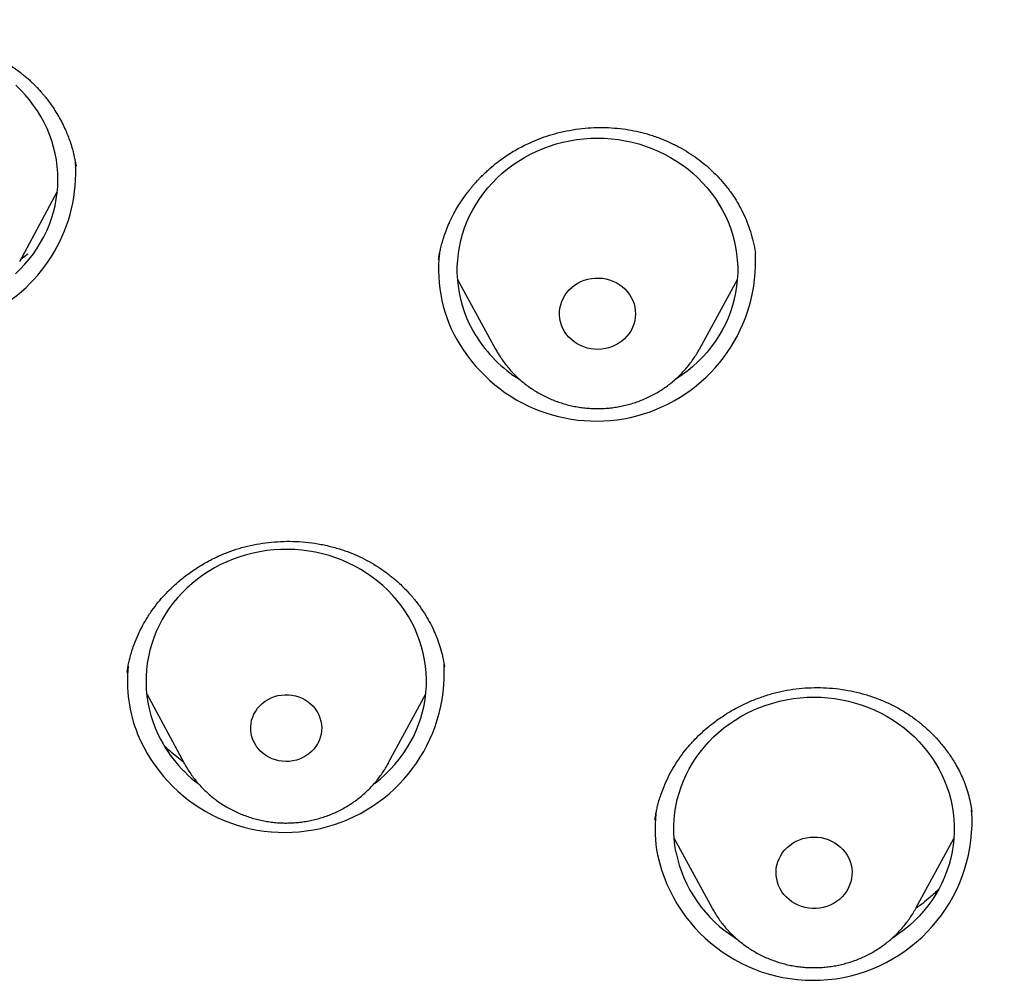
# Model space of a CAD drawing. Header units: millimetres. Extents: x 8 to 562, y 12 to 805.
# Tile 518 of 538: x 325 to 336, y 750 to 761. Entities that reach past the tile are written whole.
import ezdxf

# ---------------------------------------------------------------- set-up
doc = ezdxf.new("R2010")
doc.units = ezdxf.units.MM

msp = doc.modelspace()

# ---------------------------------------------------------------- linework, layer by layer
at = {"color": 7, "linetype": 'Continuous', "lineweight": 30}
for p, q in [((325.81, 759.068), (325.81, 759.071)), ((325.207, 758.046), (325.608, 758.791)), ((333.077, 758.136), (333.076, 758.143)), ((329.891, 757.855), (330.298, 757.108)), ((332.477, 757.108), (332.884, 757.855)), ((329.751, 753.707), (329.75, 753.715)), ((326.357, 753.657), (326.356, 753.651)), ((326.565, 753.424), (326.966, 752.679)), ((329.149, 752.679), (329.551, 753.424)), ((326.967, 752.677), (326.966, 752.679)), ((335.392, 752.158), (335.392, 752.161)), ((332.003, 752.079), (332.003, 752.075)), ((332.208, 751.875), (332.614, 751.128)), ((334.793, 751.128), (335.2, 751.875))]:
    msp.add_line(p, q, dxfattribs=at)
at = {"color": 7, "linetype": 'Continuous', "lineweight": 30, "flags": 128}
for points in [[(325.161, 757.915), (325.213, 757.965), (325.262, 758.018), (325.309, 758.072), (325.353, 758.129), (325.394, 758.188), (325.431, 758.249), (325.465, 758.312), (325.496, 758.376), (325.524, 758.441), (325.548, 758.508), (325.568, 758.575), (325.585, 758.644), (325.598, 758.713), (325.608, 758.783), (325.613, 758.853), (325.615, 758.923), (325.614, 758.993), (325.608, 759.063), (325.599, 759.133), (325.586, 759.202), (325.57, 759.271), (325.549, 759.339), (325.526, 759.405), (325.499, 759.471), (325.468, 759.535), (325.434, 759.597), (325.397, 759.658), (325.356, 759.717), (325.313, 759.775), (325.266, 759.83), (325.217, 759.882), (325.165, 759.933)], [(330.088, 757.252), (330.053, 757.314), (330.02, 757.378), (329.991, 757.442), (329.966, 757.508), (329.944, 757.575), (329.925, 757.644), (329.91, 757.712), (329.899, 757.782), (329.892, 757.852), (329.888, 757.922), (329.888, 757.992), (329.892, 758.063), (329.899, 758.133), (329.91, 758.202), (329.925, 758.271), (329.944, 758.339), (329.966, 758.406), (329.991, 758.472), (330.02, 758.537), (330.053, 758.6), (330.088, 758.662), (330.127, 758.722), (330.17, 758.78), (330.215, 758.836), (330.263, 758.89), (330.314, 758.941), (330.367, 758.991), (330.423, 759.037), (330.482, 759.081), (330.543, 759.122), (330.605, 759.16), (330.67, 759.195), (330.737, 759.227), (330.805, 759.256), (330.874, 759.282), (330.945, 759.304), (331.017, 759.323), (331.09, 759.339), (331.164, 759.351), (331.238, 759.36), (331.313, 759.365), (331.387, 759.367), (331.462, 759.365), (331.537, 759.36), (331.611, 759.351), (331.685, 759.339), (331.758, 759.323), (331.83, 759.304), (331.901, 759.282), (331.97, 759.256), (332.038, 759.227), (332.105, 759.195), (332.17, 759.16), (332.232, 759.122), (332.293, 759.081), (332.352, 759.037), (332.408, 758.991), (332.461, 758.941), (332.512, 758.89), (332.56, 758.836), (332.605, 758.78), (332.648, 758.722), (332.687, 758.662), (332.722, 758.6), (332.755, 758.537), (332.784, 758.472), (332.809, 758.406), (332.831, 758.339), (332.85, 758.271), (332.865, 758.202), (332.876, 758.133), (332.883, 758.063), (332.887, 757.992), (332.887, 757.922), (332.883, 757.852), (332.876, 757.782), (332.865, 757.712), (332.85, 757.644), (332.831, 757.575), (332.809, 757.508), (332.784, 757.442), (332.755, 757.378), (332.722, 757.314), (332.687, 757.252), (332.648, 757.193), (332.605, 757.134), (332.56, 757.078), (332.512, 757.025), (332.461, 756.973), (332.408, 756.924), (332.352, 756.877), (332.293, 756.834), (332.232, 756.793), (332.222, 756.786)], [(331.036, 757.298), (331.018, 757.331), (331.003, 757.365), (330.992, 757.4), (330.985, 757.437), (330.982, 757.473), (330.982, 757.51), (330.986, 757.547), (330.994, 757.583), (331.005, 757.618), (331.02, 757.652), (331.039, 757.685), (331.061, 757.716), (331.086, 757.744), (331.113, 757.77), (331.143, 757.794), (331.176, 757.815), (331.21, 757.832), (331.246, 757.847), (331.284, 757.858), (331.322, 757.866), (331.361, 757.87), (331.401, 757.87), (331.44, 757.867), (331.478, 757.861), (331.516, 757.851), (331.553, 757.837), (331.588, 757.821), (331.621, 757.801), (331.652, 757.778), (331.68, 757.753), (331.706, 757.725), (331.729, 757.695), (331.749, 757.663), (331.765, 757.63), (331.778, 757.595), (331.787, 757.559), (331.792, 757.522), (331.794, 757.486), (331.792, 757.449), (331.786, 757.412), (331.776, 757.377), (331.763, 757.342), (331.746, 757.309), (331.726, 757.277), (331.702, 757.247), (331.676, 757.22), (331.647, 757.195), (331.616, 757.173), (331.582, 757.154), (331.547, 757.137), (331.51, 757.125), (331.472, 757.115), (331.433, 757.109), (331.394, 757.107), (331.355, 757.108), (331.316, 757.113), (331.278, 757.121), (331.24, 757.133), (331.205, 757.148), (331.17, 757.166), (331.138, 757.187), (331.108, 757.211), (331.081, 757.238), (331.057, 757.267), (331.036, 757.298)], [(328.996, 752.459), (329.009, 752.468), (329.065, 752.514), (329.119, 752.563), (329.171, 752.614), (329.22, 752.667), (329.265, 752.723), (329.308, 752.78), (329.348, 752.84), (329.385, 752.901), (329.418, 752.964), (329.448, 753.029), (329.474, 753.094), (329.497, 753.161), (329.516, 753.229), (329.532, 753.298), (329.544, 753.367), (329.552, 753.437), (329.557, 753.507), (329.558, 753.577), (329.555, 753.648), (329.548, 753.718), (329.538, 753.787), (329.524, 753.856), (329.506, 753.925), (329.485, 753.992), (329.46, 754.058), (329.432, 754.123), (329.4, 754.187), (329.365, 754.249), (329.327, 754.31), (329.286, 754.368), (329.241, 754.425), (329.194, 754.479), (329.144, 754.531), (329.091, 754.581), (329.035, 754.628), (328.977, 754.672), (328.917, 754.714), (328.855, 754.753), (328.79, 754.789), (328.724, 754.821), (328.656, 754.851), (328.587, 754.877), (328.516, 754.901), (328.445, 754.92), (328.372, 754.937), (328.298, 754.95), (328.224, 754.959), (328.15, 754.965), (328.075, 754.968), (328, 754.967), (327.926, 754.963), (327.851, 754.955), (327.777, 754.943), (327.704, 754.928), (327.632, 754.91), (327.561, 754.889), (327.491, 754.864), (327.422, 754.835), (327.356, 754.804), (327.29, 754.77), (327.227, 754.732), (327.166, 754.692), (327.107, 754.649), (327.05, 754.603), (326.996, 754.554), (326.945, 754.503), (326.896, 754.45), (326.85, 754.394), (326.807, 754.337), (326.767, 754.277), (326.731, 754.216), (326.698, 754.153), (326.668, 754.089), (326.641, 754.023), (326.619, 753.956), (326.599, 753.888), (326.584, 753.819), (326.572, 753.75), (326.563, 753.68), (326.559, 753.61), (326.558, 753.54), (326.561, 753.469), (326.567, 753.399), (326.578, 753.33), (326.592, 753.261), (326.609, 753.192), (326.63, 753.125), (326.655, 753.059), (326.655, 753.059)], [(327.702, 752.929), (327.691, 752.963), (327.683, 752.998), (327.678, 753.033), (327.678, 753.069), (327.681, 753.104), (327.688, 753.139), (327.699, 753.173), (327.713, 753.206), (327.731, 753.238), (327.752, 753.268), (327.776, 753.295), (327.802, 753.32), (327.832, 753.343), (327.863, 753.363), (327.897, 753.379), (327.932, 753.393), (327.968, 753.403), (328.005, 753.409), (328.043, 753.413), (328.081, 753.412), (328.119, 753.408), (328.156, 753.401), (328.192, 753.39), (328.227, 753.376), (328.26, 753.358), (328.291, 753.338), (328.319, 753.315), (328.346, 753.289), (328.369, 753.261), (328.389, 753.231), (328.406, 753.199), (328.419, 753.166), (328.429, 753.131), (328.435, 753.096), (328.438, 753.061), (328.436, 753.025), (328.431, 752.99), (328.422, 752.955), (328.41, 752.921), (328.394, 752.889), (328.375, 752.859), (328.352, 752.83), (328.327, 752.804), (328.299, 752.78), (328.268, 752.758), (328.236, 752.74), (328.201, 752.725), (328.166, 752.713), (328.129, 752.705), (328.091, 752.7), (328.053, 752.699), (328.016, 752.701), (327.978, 752.707), (327.942, 752.716), (327.906, 752.728), (327.872, 752.744), (327.84, 752.763), (327.81, 752.785), (327.783, 752.809), (327.758, 752.836), (327.736, 752.865), (327.718, 752.897), (327.702, 752.929)], [(332.227, 751.732), (332.215, 751.802), (332.208, 751.872), (332.204, 751.942), (332.204, 752.012), (332.208, 752.083), (332.215, 752.152), (332.227, 752.222), (332.241, 752.291), (332.26, 752.359), (332.282, 752.426), (332.307, 752.492), (332.336, 752.557), (332.369, 752.62), (332.405, 752.682), (332.444, 752.742), (332.486, 752.8), (332.531, 752.856), (332.579, 752.91), (332.63, 752.961), (332.683, 753.01), (332.74, 753.057), (332.798, 753.101), (332.859, 753.142), (332.922, 753.18), (332.986, 753.215), (333.053, 753.247), (333.121, 753.276), (333.191, 753.302), (333.262, 753.324), (333.334, 753.343), (333.407, 753.359), (333.48, 753.371), (333.554, 753.38), (333.629, 753.385), (333.704, 753.387), (333.779, 753.385), (333.853, 753.38), (333.927, 753.371), (334.001, 753.359), (334.074, 753.343), (334.146, 753.324), (334.217, 753.302), (334.286, 753.276), (334.355, 753.247), (334.421, 753.215), (334.486, 753.18), (334.549, 753.142), (334.609, 753.101), (334.668, 753.057), (334.724, 753.01), (334.778, 752.961), (334.828, 752.91), (334.876, 752.856), (334.922, 752.8), (334.964, 752.742), (335.003, 752.682), (335.039, 752.62), (335.071, 752.557), (335.1, 752.492), (335.126, 752.426), (335.148, 752.359), (335.166, 752.291), (335.181, 752.222), (335.192, 752.152), (335.2, 752.083), (335.203, 752.012), (335.203, 751.942), (335.2, 751.872), (335.192, 751.802), (335.181, 751.732), (335.166, 751.664), (335.148, 751.595), (335.126, 751.528), (335.1, 751.462), (335.071, 751.397), (335.039, 751.334), (335.003, 751.272), (334.964, 751.212), (334.922, 751.154), (334.876, 751.098), (334.828, 751.045), (334.778, 750.993), (334.724, 750.944), (334.668, 750.897), (334.609, 750.854), (334.549, 750.813), (334.537, 750.805)], [(329.149, 752.679), (329.148, 752.677), (329.147, 752.675)], [(333.304, 751.442), (333.299, 751.479), (333.298, 751.516), (333.3, 751.553), (333.307, 751.589), (333.317, 751.625), (333.33, 751.659), (333.348, 751.692), (333.368, 751.724), (333.392, 751.753), (333.418, 751.78), (333.448, 751.805), (333.479, 751.827), (333.513, 751.846), (333.549, 751.861), (333.585, 751.874), (333.624, 751.883), (333.662, 751.888), (333.702, 751.89), (333.741, 751.889), (333.78, 751.884), (333.818, 751.875), (333.855, 751.863), (333.891, 751.848), (333.925, 751.829), (333.956, 751.808), (333.986, 751.783), (334.013, 751.756), (334.037, 751.727), (334.058, 751.696), (334.075, 751.663), (334.089, 751.629), (334.1, 751.593), (334.107, 751.557), (334.11, 751.52), (334.109, 751.483), (334.105, 751.446), (334.096, 751.41), (334.084, 751.375), (334.069, 751.341), (334.05, 751.309), (334.028, 751.278), (334.003, 751.25), (333.975, 751.224), (333.944, 751.201), (333.912, 751.181), (333.877, 751.163), (333.841, 751.149), (333.803, 751.138), (333.765, 751.131), (333.726, 751.127), (333.686, 751.127), (333.647, 751.131), (333.609, 751.137), (333.571, 751.148), (333.535, 751.162), (333.5, 751.179), (333.467, 751.199), (333.436, 751.222), (333.408, 751.247), (333.382, 751.275), (333.36, 751.305), (333.341, 751.338), (333.325, 751.371), (333.312, 751.406), (333.304, 751.442)]]:
    msp.add_lwpolyline(points, dxfattribs=at)
at = {"color": 7, "linetype": 'Continuous', "lineweight": 30}
for centre, radius, start, end in [((324.109, 759.005), 1.698, 228.6873, 3.5991), ((331.206, 757.958), 1.519, 173.1446, 211.7686), ((331.373, 758.046), 1.706, 211.3336, 3.2548), ((331.322, 758.016), 1.451, 211.7679, 237.9178), ((327.867, 753.559), 1.509, 173.9548, 202.0512), ((328.043, 753.646), 1.706, 202.5386, 3.3128), ((327.97, 753.596), 1.42, 202.2451, 233.0366), ((333.506, 751.977), 1.503, 173.7634, 190.6369), ((333.693, 752.059), 1.701, 192.1997, 4.1679), ((333.608, 752.005), 1.408, 191.1437, 238.6469)]:
    msp.add_arc(centre, radius, start, end, dxfattribs=at)
for points, knots in [([(363.918, 755.122), (363.92, 755.203), (363.925, 755.362), (363.931, 755.594), (363.936, 755.815), (363.941, 756.027), (363.944, 756.214), (363.947, 756.379), (363.95, 756.523), (363.952, 756.661), (363.954, 756.791), (363.955, 756.907), (363.956, 757.005), (363.957, 757.086), (363.958, 757.157), (363.958, 757.216), (363.959, 757.265), (363.959, 757.301), (363.959, 757.329), (363.96, 757.353), (363.96, 757.383), (363.96, 757.419), (363.96, 757.462), (363.961, 757.525), (363.961, 757.609), (363.962, 757.714), (363.962, 757.827), (363.963, 757.947), (363.963, 758.074), (363.963, 758.208), (363.963, 758.35), (363.963, 758.512), (363.962, 758.691), (363.961, 758.884), (363.959, 759.074), (363.958, 759.258), (363.955, 759.471), (363.952, 759.71), (363.948, 759.972), (363.943, 760.222), (363.938, 760.463), (363.933, 760.694), (363.927, 760.918), (363.918, 761.253), (363.904, 761.698), (363.89, 762.095), (363.88, 762.328), (363.878, 762.401), (363.875, 762.473), (363.872, 762.544), (363.869, 762.61), (363.866, 762.672), (363.864, 762.729), (363.861, 762.778), (363.86, 762.816), (363.858, 762.848), (363.857, 762.878), (363.855, 762.912), (363.853, 762.953), (363.851, 763.004), (363.848, 763.066), (363.845, 763.142), (363.84, 763.231), (363.835, 763.332), (363.83, 763.444), (363.823, 763.568), (363.816, 763.704), (363.808, 763.851), (363.799, 764.003), (363.79, 764.16), (363.781, 764.322), (363.77, 764.492), (363.759, 764.669), (363.736, 765.026), (363.701, 765.533), (363.652, 766.188), (363.59, 766.942), (363.511, 767.818), (363.437, 768.55), (363.387, 769.011), (363.366, 769.205), (363.345, 769.399), (363.323, 769.592), (363.301, 769.785), (363.278, 769.977), (363.255, 770.166), (363.232, 770.357), (363.209, 770.545), (363.186, 770.728), (363.165, 770.898), (363.144, 771.054), (363.126, 771.197), (363.109, 771.327), (363.095, 771.432), (363.083, 771.516), (363.074, 771.582), (363.066, 771.641), (363.059, 771.694), (363.053, 771.74), (363.047, 771.78), (363.043, 771.814), (363.038, 771.849), (363.033, 771.888), (363.026, 771.935), (363.018, 771.993), (363.009, 772.06), (362.998, 772.136), (362.983, 772.238), (362.965, 772.368), (362.942, 772.526), (362.918, 772.691), (362.892, 772.861), (362.866, 773.036), (362.838, 773.221), (362.808, 773.416), (362.776, 773.622), (362.735, 773.879), (362.686, 774.181), (362.629, 774.525), (362.571, 774.863), (362.514, 775.195), (362.456, 775.52), (362.399, 775.839), (362.333, 776.196), (362.259, 776.588), (362.176, 777.014), (362.094, 777.427), (362.013, 777.827), (361.946, 778.142), (361.895, 778.375), (361.862, 778.526), (361.83, 778.667), (361.8, 778.798), (361.772, 778.917), (361.747, 779.026), (361.724, 779.124), (361.703, 779.213), (361.684, 779.291), (361.667, 779.36), (361.653, 779.419), (361.641, 779.468), (361.631, 779.507), (361.624, 779.536), (361.617, 779.564), (361.609, 779.598), (361.597, 779.644), (361.583, 779.704), (361.564, 779.776), (361.544, 779.855), (361.522, 779.941), (361.499, 780.031), (361.475, 780.124), (361.45, 780.218), (361.426, 780.311), (361.401, 780.403), (361.362, 780.546), (361.31, 780.738), (361.246, 780.963), (361.187, 781.169), (361.132, 781.358), (361.075, 781.55), (361.014, 781.749), (360.95, 781.957), (360.882, 782.173), (360.808, 782.401), (360.73, 782.639), (360.646, 782.888), (360.569, 783.109), (360.502, 783.3), (360.446, 783.456), (360.391, 783.606), (360.339, 783.747), (360.291, 783.877), (360.246, 783.995), (360.205, 784.102), (360.169, 784.197), (360.138, 784.275), (360.114, 784.338), (360.094, 784.388), (360.078, 784.43), (360.064, 784.463), (360.055, 784.487), (360.047, 784.506), (360.039, 784.527), (360.028, 784.555), (360.013, 784.59), (359.996, 784.633), (359.974, 784.688), (359.947, 784.754), (359.915, 784.834), (359.877, 784.924), (359.77, 785.181), (359.589, 785.601), (359.327, 786.178), (359.09, 786.672), (358.884, 787.082), (358.715, 787.408), (358.547, 787.725), (358.399, 787.995), (358.273, 788.22), (358.189, 788.367), (358.127, 788.475), (358.087, 788.545), (358.048, 788.61), (358.014, 788.669), (357.985, 788.718), (357.96, 788.76), (357.939, 788.795), (357.921, 788.826), (357.906, 788.85), (357.895, 788.868), (357.886, 788.884), (357.876, 788.9), (357.863, 788.922), (357.846, 788.951), (357.824, 788.987), (357.798, 789.03), (357.758, 789.095), (357.705, 789.182), (357.639, 789.288), (357.57, 789.398), (357.499, 789.511), (357.422, 789.631), (357.339, 789.761), (357.248, 789.899), (357.153, 790.043), (357.057, 790.186), (356.962, 790.325), (356.869, 790.46), (356.778, 790.591), (356.679, 790.733), (356.571, 790.883), (356.455, 791.042), (356.344, 791.194), (356.231, 791.345), (356.116, 791.497), (356.001, 791.647), (355.892, 791.787), (355.787, 791.92), (355.684, 792.048), (355.536, 792.232), (355.339, 792.47), (355.091, 792.763), (354.9, 792.981), (354.771, 793.126), (354.708, 793.196), (354.649, 793.261), (354.596, 793.32), (354.548, 793.372), (354.508, 793.416), (354.476, 793.45), (354.451, 793.477), (354.432, 793.497), (354.419, 793.511), (354.41, 793.522), (354.4, 793.532), (354.388, 793.545), (354.368, 793.566), (354.338, 793.599), (354.295, 793.644), (354.244, 793.699), (354.184, 793.761), (354.116, 793.832), (354.04, 793.911), (353.955, 793.998), (353.862, 794.093), (353.759, 794.196), (353.65, 794.305), (353.534, 794.419), (353.414, 794.536), (353.288, 794.656), (353.159, 794.778), (352.971, 794.953), (352.722, 795.18), (352.405, 795.459), (352.075, 795.741), (351.761, 796), (351.466, 796.237), (351.192, 796.451), (350.949, 796.635), (350.741, 796.79), (350.574, 796.913), (350.412, 797.03), (350.28, 797.124), (350.176, 797.198), (350.097, 797.253), (350.022, 797.305), (349.95, 797.355), (349.881, 797.401), (349.817, 797.445), (349.761, 797.484), (349.715, 797.515), (349.682, 797.537), (349.659, 797.552), (349.642, 797.563), (349.627, 797.573), (349.604, 797.589), (349.57, 797.612), (349.523, 797.642), (349.468, 797.679), (349.406, 797.72), (349.339, 797.764), (349.24, 797.828), (349.107, 797.914), (348.928, 798.027), (348.732, 798.15), (348.517, 798.281), (348.321, 798.399), (348.144, 798.504), (347.988, 798.595), (347.829, 798.687), (347.666, 798.779), (347.499, 798.873), (347.327, 798.968), (347.147, 799.066), (346.951, 799.17), (346.739, 799.282), (346.508, 799.402), (346.265, 799.524), (346.011, 799.65), (345.745, 799.779), (345.466, 799.91), (345.185, 800.04), (344.9, 800.168), (344.613, 800.294), (344.315, 800.421), (344.008, 800.55), (343.689, 800.678), (343.346, 800.813), (342.978, 800.953), (342.583, 801.098), (342.233, 801.223), (341.931, 801.327), (341.681, 801.411), (341.434, 801.493), (341.178, 801.575), (340.917, 801.657), (340.651, 801.739), (340.396, 801.815), (340.154, 801.887), (339.922, 801.953), (339.706, 802.014), (339.504, 802.07), (339.316, 802.121), (339.139, 802.168), (338.973, 802.211), (338.817, 802.252), (338.673, 802.289), (338.54, 802.322), (338.41, 802.354), (338.28, 802.386), (338.147, 802.419), (338.047, 802.443), (337.979, 802.459), (337.944, 802.467), (337.911, 802.475), (337.882, 802.482), (337.861, 802.487), (337.847, 802.49), (337.837, 802.492), (337.827, 802.495), (337.808, 802.499), (337.775, 802.507), (337.726, 802.518), (337.664, 802.533), (337.589, 802.55), (337.501, 802.57), (337.403, 802.592), (337.294, 802.617), (337.175, 802.643), (337.044, 802.672), (336.902, 802.703), (336.741, 802.737), (336.567, 802.773), (336.385, 802.811), (336.208, 802.847), (336.038, 802.881), (335.875, 802.913), (335.718, 802.943), (335.568, 802.972), (335.419, 803), (335.27, 803.027), (335.122, 803.054), (334.984, 803.079), (334.855, 803.102), (334.743, 803.122), (334.647, 803.138), (334.566, 803.153), (334.491, 803.166), (334.427, 803.177), (334.375, 803.186), (334.336, 803.192), (334.308, 803.197), (334.282, 803.202), (334.254, 803.206), (334.218, 803.213), (334.165, 803.222), (334.094, 803.234), (334.004, 803.249), (333.902, 803.266), (333.79, 803.285), (333.667, 803.305), (333.532, 803.327), (333.386, 803.351), (333.229, 803.377), (333.06, 803.404), (332.828, 803.441), (332.538, 803.486), (332.196, 803.539), (331.802, 803.598), (331.358, 803.663), (330.867, 803.733), (330.387, 803.799), (329.92, 803.862), (329.465, 803.921), (329.023, 803.976), (328.592, 804.028), (328.174, 804.078), (327.768, 804.124), (327.375, 804.168), (326.993, 804.208), (326.624, 804.247), (326.267, 804.283), (325.923, 804.317), (325.591, 804.348), (325.282, 804.377), (324.994, 804.402), (324.728, 804.426), (324.47, 804.448), (324.216, 804.469), (323.962, 804.489), (323.705, 804.509), (323.374, 804.534), (322.968, 804.564), (322.484, 804.598), (321.989, 804.63), (321.483, 804.66), (320.969, 804.689), (320.447, 804.716), (319.917, 804.741), (319.378, 804.765), (318.823, 804.786), (318.254, 804.805), (317.671, 804.822), (317.076, 804.836), (316.47, 804.848), (315.854, 804.856), (315.226, 804.862), (314.575, 804.864), (313.9, 804.863), (313.2, 804.857), (312.488, 804.848), (311.764, 804.833), (311.027, 804.814), (310.362, 804.793), (309.771, 804.771), (309.261, 804.75), (308.754, 804.726), (308.253, 804.701), (307.76, 804.674), (307.273, 804.646), (306.732, 804.612), (306.137, 804.572), (305.492, 804.525), (304.86, 804.475), (304.243, 804.423), (303.642, 804.37), (303.059, 804.315), (302.493, 804.259), (301.939, 804.202), (301.397, 804.143), (300.864, 804.083), (300.342, 804.021), (299.833, 803.959), (299.339, 803.896), (298.891, 803.838), (298.488, 803.783), (298.128, 803.733), (297.777, 803.684), (297.434, 803.634), (297.083, 803.582), (296.717, 803.527), (296.33, 803.467), (295.931, 803.404), (295.523, 803.338), (295.103, 803.268), (294.672, 803.195), (294.231, 803.118), (293.791, 803.04), (293.352, 802.957), (292.916, 802.872), (292.47, 802.782), (292.016, 802.686), (291.554, 802.583), (291.083, 802.474), (290.618, 802.362), (290.158, 802.246), (289.706, 802.127), (289.247, 802.001), (288.781, 801.868), (288.31, 801.728), (287.833, 801.579), (287.352, 801.423), (286.87, 801.259), (286.393, 801.09), (285.922, 800.916), (285.459, 800.738), (284.976, 800.544), (284.474, 800.333), (283.955, 800.105), (283.446, 799.871), (282.935, 799.625), (282.421, 799.367), (281.907, 799.096), (281.405, 798.821), (280.914, 798.54), (280.436, 798.255), (280.087, 798.037), (279.864, 797.895), (279.766, 797.832), (279.679, 797.775), (279.601, 797.725), (279.534, 797.681), (279.48, 797.645), (279.438, 797.617), (279.407, 797.596), (279.38, 797.579), (279.354, 797.561), (279.322, 797.54), (279.279, 797.51), (279.223, 797.473), (279.156, 797.427), (279.08, 797.375), (278.994, 797.316), (278.87, 797.23), (278.709, 797.116), (278.513, 796.976), (278.313, 796.831), (278.11, 796.68), (277.902, 796.522), (277.688, 796.357), (277.469, 796.184), (277.204, 795.971), (276.895, 795.716), (276.548, 795.418), (276.204, 795.113), (275.864, 794.801), (275.528, 794.481), (275.278, 794.235), (275.112, 794.067), (275.031, 793.984), (274.955, 793.906), (274.886, 793.834), (274.824, 793.77), (274.769, 793.712), (274.721, 793.661), (274.68, 793.617), (274.647, 793.582), (274.622, 793.556), (274.603, 793.536), (274.588, 793.52), (274.577, 793.507), (274.568, 793.498), (274.559, 793.488), (274.547, 793.475), (274.53, 793.456), (274.506, 793.431), (274.477, 793.399), (274.445, 793.364), (274.41, 793.326), (274.374, 793.286), (274.319, 793.226), (274.245, 793.143), (274.148, 793.035), (274.043, 792.915), (273.93, 792.785), (273.816, 792.653), (273.703, 792.519), (273.591, 792.386), (273.478, 792.248), (273.366, 792.111), (273.257, 791.975), (273.132, 791.817), (272.993, 791.639), (272.841, 791.441), (272.691, 791.241), (272.544, 791.041), (272.399, 790.841), (272.262, 790.649), (272.131, 790.461), (272.001, 790.272), (271.874, 790.084), (271.75, 789.897), (271.629, 789.712), (271.529, 789.555), (271.45, 789.43), (271.393, 789.339), (271.339, 789.252), (271.289, 789.172), (271.248, 789.105), (271.214, 789.049), (271.186, 789.004), (271.161, 788.963), (271.139, 788.926), (271.121, 788.895), (271.106, 788.871), (271.096, 788.853), (271.087, 788.839), (271.077, 788.821), (271.064, 788.8), (271.045, 788.768), (271.019, 788.724), (270.985, 788.667), (270.945, 788.599), (270.9, 788.521), (270.849, 788.432), (270.795, 788.339), (270.74, 788.242), (270.683, 788.142), (270.625, 788.037), (270.565, 787.929), (270.506, 787.822), (270.448, 787.715), (270.358, 787.547), (270.239, 787.32), (270.085, 787.021), (269.932, 786.713), (269.779, 786.398), (269.633, 786.088), (269.518, 785.837), (269.433, 785.646), (269.374, 785.513), (269.319, 785.386), (269.267, 785.265), (269.219, 785.153), (269.174, 785.048), (269.132, 784.947), (269.093, 784.851), (269.056, 784.761), (269.023, 784.681), (268.998, 784.618), (268.978, 784.57), (268.964, 784.535), (268.952, 784.504), (268.94, 784.474), (268.927, 784.441), (268.911, 784.4), (268.891, 784.35), (268.868, 784.291), (268.842, 784.226), (268.815, 784.156), (268.788, 784.085), (268.761, 784.014), (268.724, 783.916), (268.677, 783.792), (268.621, 783.64), (268.565, 783.486), (268.508, 783.329), (268.452, 783.169), (268.395, 783.006), (268.339, 782.844), (268.284, 782.679), (268.227, 782.509), (268.168, 782.328), (268.106, 782.135), (268.042, 781.931), (267.975, 781.714), (267.906, 781.486), (267.847, 781.288), (267.8, 781.123), (267.763, 780.994), (267.726, 780.863), (267.688, 780.729), (267.651, 780.595), (267.616, 780.466), (267.582, 780.34), (267.55, 780.218), (267.519, 780.101), (267.491, 779.994), (267.466, 779.895), (267.446, 779.817), (267.431, 779.758), (267.42, 779.714), (267.41, 779.676), (267.402, 779.643), (267.396, 779.617), (267.391, 779.599), (267.388, 779.587), (267.385, 779.574), (267.38, 779.552), (267.371, 779.518), (267.36, 779.471), (267.345, 779.41), (267.326, 779.335), (267.305, 779.246), (267.281, 779.145), (267.256, 779.038), (267.23, 778.926), (267.203, 778.813), (267.177, 778.696), (267.15, 778.578), (267.124, 778.46), (267.066, 778.197), (266.965, 777.725), (266.829, 777.045), (266.687, 776.304), (266.551, 775.563), (266.421, 774.822), (266.297, 774.081), (266.21, 773.535), (266.156, 773.181), (266.131, 773.019), (266.108, 772.86), (266.085, 772.707), (266.064, 772.564), (266.045, 772.435), (266.029, 772.321), (266.014, 772.22), (266.001, 772.13), (265.99, 772.05), (265.982, 771.991), (265.976, 771.949), (265.972, 771.924), (265.97, 771.905), (265.968, 771.894), (265.967, 771.887), (265.966, 771.878), (265.964, 771.863), (265.961, 771.839), (265.956, 771.803), (265.949, 771.757), (265.942, 771.7), (265.932, 771.631), (265.922, 771.553), (265.91, 771.464), (265.896, 771.364), (265.882, 771.255), (265.866, 771.135), (265.849, 771.004), (265.831, 770.864), (265.812, 770.714), (265.792, 770.554), (265.771, 770.386), (265.75, 770.21), (265.698, 769.781), (265.621, 769.104), (265.525, 768.185), (265.439, 767.276), (265.365, 766.411), (265.303, 765.592), (265.263, 765.015), (265.239, 764.641), (265.228, 764.471), (265.218, 764.307), (265.209, 764.151), (265.201, 764.004), (265.193, 763.866), (265.186, 763.734), (265.179, 763.608), (265.173, 763.49), (265.167, 763.382), (265.162, 763.284), (265.158, 763.195), (265.154, 763.117), (265.151, 763.051), (265.148, 762.994), (265.146, 762.946), (265.144, 762.906), (265.143, 762.876), (265.142, 762.853), (265.141, 762.83), (265.14, 762.801), (265.138, 762.762), (265.136, 762.716), (265.133, 762.66), (265.131, 762.596), (265.122, 762.39), (265.107, 762.021), (265.089, 761.487), (265.076, 761.051), (265.068, 760.736), (265.063, 760.542), (265.059, 760.338), (265.055, 760.123), (265.051, 759.907), (265.048, 759.69), (265.045, 759.473), (265.042, 759.248), (265.04, 759.032), (265.039, 758.827), (265.038, 758.635), (265.037, 758.446), (265.037, 758.266), (265.037, 758.097), (265.037, 757.939), (265.038, 757.792), (265.038, 757.671), (265.039, 757.575), (265.039, 757.503), (265.04, 757.44), (265.04, 757.39), (265.04, 757.352), (265.041, 757.323), (265.041, 757.297), (265.041, 757.264), (265.042, 757.225), (265.042, 757.178), (265.043, 757.123), (265.043, 757.061), (265.044, 756.985), (265.045, 756.894), (265.046, 756.788), (265.048, 756.674), (265.05, 756.556), (265.052, 756.411), (265.055, 756.239), (265.059, 756.035), (265.064, 755.821), (265.069, 755.597), (265.075, 755.361), (265.08, 755.2), (265.082, 755.118)], [0, 0, 0, 0, 0.001472, 0.002883, 0.004232, 0.005519, 0.006745, 0.007666, 0.008548, 0.009393, 0.0102, 0.010961, 0.011527, 0.012027, 0.012461, 0.012828, 0.013129, 0.013363, 0.013501, 0.013639, 0.01382, 0.014042, 0.014307, 0.014614, 0.015216, 0.015868, 0.016564, 0.017305, 0.01809, 0.01892, 0.019794, 0.020712, 0.021923, 0.023123, 0.024293, 0.025432, 0.02654, 0.02824, 0.029862, 0.031407, 0.032874, 0.034328, 0.035697, 0.037025, 0.040529, 0.043956, 0.044406, 0.044855, 0.045302, 0.045748, 0.046166, 0.046535, 0.046907, 0.047212, 0.047449, 0.047618, 0.047802, 0.048003, 0.048258, 0.048571, 0.048942, 0.049423, 0.049976, 0.050602, 0.051299, 0.052068, 0.052908, 0.053821, 0.054805, 0.055748, 0.056749, 0.057807, 0.05892, 0.060047, 0.064455, 0.068368, 0.072259, 0.078517, 0.084718, 0.08593, 0.087139, 0.088346, 0.089551, 0.090754, 0.091955, 0.09315, 0.094294, 0.095523, 0.096667, 0.097728, 0.098704, 0.099596, 0.100403, 0.101127, 0.101575, 0.101984, 0.102353, 0.102682, 0.102971, 0.103221, 0.10343, 0.103623, 0.103863, 0.104162, 0.10452, 0.104938, 0.105415, 0.105948, 0.106858, 0.10785, 0.108924, 0.109952, 0.111046, 0.112206, 0.11343, 0.114721, 0.116076, 0.118254, 0.120418, 0.122541, 0.124625, 0.126669, 0.128674, 0.130639, 0.133404, 0.136088, 0.138688, 0.141207, 0.143644, 0.144666, 0.145623, 0.146514, 0.147341, 0.148103, 0.148788, 0.14941, 0.149969, 0.150466, 0.150907, 0.151283, 0.151594, 0.151839, 0.15202, 0.152149, 0.152365, 0.152663, 0.153041, 0.153498, 0.154034, 0.154557, 0.155138, 0.155742, 0.156341, 0.156934, 0.157521, 0.158102, 0.159671, 0.161196, 0.162424, 0.163623, 0.164844, 0.166123, 0.167461, 0.168857, 0.170312, 0.171866, 0.173481, 0.175158, 0.176175, 0.177212, 0.178204, 0.179121, 0.179977, 0.180756, 0.181457, 0.18208, 0.182625, 0.182999, 0.183325, 0.183603, 0.18383, 0.183985, 0.184077, 0.184212, 0.184396, 0.18463, 0.184915, 0.185249, 0.185706, 0.186233, 0.186829, 0.187495, 0.19136, 0.195234, 0.199116, 0.201405, 0.203649, 0.205837, 0.207968, 0.209275, 0.21056, 0.211059, 0.211554, 0.212028, 0.212451, 0.212786, 0.21308, 0.213333, 0.213546, 0.213718, 0.21385, 0.213941, 0.214048, 0.2142, 0.214406, 0.214665, 0.214977, 0.215322, 0.216048, 0.21684, 0.217603, 0.218417, 0.219283, 0.220202, 0.221225, 0.222294, 0.223345, 0.224369, 0.225364, 0.226331, 0.22727, 0.228514, 0.229705, 0.230843, 0.231928, 0.233149, 0.234295, 0.235366, 0.236367, 0.237361, 0.238359, 0.240648, 0.242963, 0.245305, 0.245895, 0.246473, 0.247003, 0.247483, 0.247912, 0.248292, 0.248543, 0.248767, 0.248943, 0.249047, 0.249115, 0.249201, 0.249306, 0.249429, 0.249731, 0.250107, 0.250557, 0.251081, 0.251668, 0.252327, 0.253058, 0.25386, 0.254733, 0.255679, 0.256636, 0.257656, 0.258708, 0.259774, 0.260853, 0.263313, 0.265842, 0.268439, 0.271105, 0.27314, 0.275214, 0.277326, 0.278589, 0.279851, 0.281041, 0.282151, 0.282749, 0.28332, 0.283866, 0.284385, 0.284878, 0.285345, 0.285777, 0.286095, 0.286333, 0.286489, 0.286581, 0.286686, 0.286817, 0.287082, 0.287413, 0.287811, 0.288269, 0.288744, 0.289223, 0.290376, 0.29156, 0.293008, 0.2945, 0.296035, 0.297087, 0.298158, 0.299249, 0.300359, 0.301489, 0.302644, 0.303854, 0.305121, 0.306589, 0.308126, 0.309734, 0.311412, 0.313159, 0.314977, 0.316864, 0.318655, 0.320505, 0.322413, 0.324379, 0.326404, 0.328486, 0.330888, 0.333364, 0.335913, 0.337449, 0.339011, 0.340553, 0.342044, 0.343751, 0.345384, 0.346944, 0.34843, 0.349842, 0.351181, 0.35239, 0.353532, 0.354608, 0.355616, 0.356557, 0.35743, 0.358237, 0.358977, 0.359784, 0.360587, 0.361389, 0.3616, 0.361812, 0.362023, 0.362202, 0.36233, 0.362405, 0.362446, 0.362506, 0.362587, 0.362803, 0.363097, 0.363469, 0.36392, 0.364449, 0.365056, 0.365701, 0.366415, 0.367199, 0.368052, 0.368975, 0.370083, 0.371183, 0.372242, 0.373259, 0.374235, 0.375169, 0.376062, 0.376913, 0.377847, 0.378725, 0.379547, 0.380314, 0.381026, 0.381546, 0.382031, 0.382481, 0.382868, 0.383186, 0.383398, 0.383561, 0.383691, 0.383858, 0.384072, 0.38433, 0.384796, 0.385335, 0.385944, 0.386606, 0.387337, 0.388135, 0.389, 0.389934, 0.390935, 0.392004, 0.394058, 0.396087, 0.398083, 0.401061, 0.403965, 0.406795, 0.409552, 0.412236, 0.414847, 0.417384, 0.419847, 0.422238, 0.424555, 0.426799, 0.42897, 0.431067, 0.433091, 0.435043, 0.436921, 0.438545, 0.44011, 0.441616, 0.443088, 0.444578, 0.446088, 0.447618, 0.450393, 0.453233, 0.456136, 0.459102, 0.462132, 0.465169, 0.468268, 0.471429, 0.47465, 0.478001, 0.481416, 0.484894, 0.488436, 0.492042, 0.495712, 0.499445, 0.503466, 0.507558, 0.511722, 0.515957, 0.520264, 0.524642, 0.527631, 0.530637, 0.533608, 0.536538, 0.539427, 0.542276, 0.545085, 0.548949, 0.552733, 0.556439, 0.560064, 0.563611, 0.567017, 0.570347, 0.5736, 0.576777, 0.579933, 0.58301, 0.586007, 0.588925, 0.591764, 0.593939, 0.596065, 0.598141, 0.600169, 0.602149, 0.604378, 0.606672, 0.609032, 0.611458, 0.613949, 0.616506, 0.619129, 0.621817, 0.624366, 0.626971, 0.629634, 0.632355, 0.635132, 0.637966, 0.640857, 0.643556, 0.646303, 0.649097, 0.651939, 0.654828, 0.657764, 0.660748, 0.663755, 0.666735, 0.669689, 0.672614, 0.675513, 0.678895, 0.68224, 0.685547, 0.688815, 0.692301, 0.695741, 0.699136, 0.702484, 0.705787, 0.709044, 0.709808, 0.7105, 0.711121, 0.71167, 0.712148, 0.712554, 0.712824, 0.713049, 0.713229, 0.713387, 0.713617, 0.71391, 0.714324, 0.714807, 0.715358, 0.715976, 0.716658, 0.718054, 0.719506, 0.72096, 0.722467, 0.724026, 0.725638, 0.727302, 0.729016, 0.731737, 0.734473, 0.737226, 0.739994, 0.742778, 0.745576, 0.746317, 0.747029, 0.747684, 0.748282, 0.748823, 0.749298, 0.749717, 0.750082, 0.750391, 0.750583, 0.750745, 0.750878, 0.75098, 0.751053, 0.751112, 0.751216, 0.751369, 0.751583, 0.751848, 0.752138, 0.752446, 0.752772, 0.753116, 0.753911, 0.754789, 0.755748, 0.756789, 0.757911, 0.758908, 0.759962, 0.761058, 0.762134, 0.763187, 0.764216, 0.765784, 0.767294, 0.768744, 0.77032, 0.771819, 0.773242, 0.774602, 0.775991, 0.777429, 0.778735, 0.780079, 0.781461, 0.782125, 0.782793, 0.783418, 0.783988, 0.784504, 0.784859, 0.785182, 0.785474, 0.785736, 0.785966, 0.786141, 0.786246, 0.786335, 0.786457, 0.78661, 0.786796, 0.787132, 0.78754, 0.788019, 0.788569, 0.78919, 0.789882, 0.790533, 0.791236, 0.791984, 0.792735, 0.793481, 0.794222, 0.794959, 0.79696, 0.798926, 0.801115, 0.803258, 0.805354, 0.807403, 0.808308, 0.809203, 0.81006, 0.810863, 0.811614, 0.812311, 0.812956, 0.813621, 0.814219, 0.814749, 0.815212, 0.815467, 0.815697, 0.815903, 0.816085, 0.816285, 0.816562, 0.816893, 0.81728, 0.817722, 0.818184, 0.81865, 0.81912, 0.819593, 0.820571, 0.821564, 0.822573, 0.823598, 0.824637, 0.825693, 0.826778, 0.827802, 0.828899, 0.830071, 0.831317, 0.832637, 0.834031, 0.835499, 0.837041, 0.837845, 0.838668, 0.839509, 0.840369, 0.841239, 0.842069, 0.84285, 0.843653, 0.844397, 0.845081, 0.845707, 0.846273, 0.846568, 0.846843, 0.847098, 0.847309, 0.847472, 0.847587, 0.847654, 0.847698, 0.847843, 0.84806, 0.848351, 0.848744, 0.84922, 0.84978, 0.850424, 0.851151, 0.851821, 0.852549, 0.853296, 0.854043, 0.854788, 0.855533, 0.859031, 0.863732, 0.868398, 0.873029, 0.877706, 0.882356, 0.886979, 0.887992, 0.889004, 0.890015, 0.890987, 0.891882, 0.8927, 0.893401, 0.894034, 0.894598, 0.895094, 0.895522, 0.895713, 0.895881, 0.895997, 0.896056, 0.89609, 0.896141, 0.896209, 0.896377, 0.896601, 0.896881, 0.897243, 0.897671, 0.898162, 0.898718, 0.899339, 0.900024, 0.900774, 0.901588, 0.902466, 0.90341, 0.904399, 0.90545, 0.906563, 0.907692, 0.913485, 0.919212, 0.924872, 0.930465, 0.935333, 0.940148, 0.941222, 0.942289, 0.943311, 0.944279, 0.945193, 0.946052, 0.946857, 0.94765, 0.948383, 0.949054, 0.949665, 0.950215, 0.950704, 0.951109, 0.951461, 0.951758, 0.952001, 0.952197, 0.952312, 0.952441, 0.952623, 0.952858, 0.953148, 0.953491, 0.953889, 0.95434, 0.957312, 0.960751, 0.964253, 0.965391, 0.966591, 0.967855, 0.969181, 0.970571, 0.971863, 0.973204, 0.974596, 0.976037, 0.977205, 0.978404, 0.979589, 0.980704, 0.98175, 0.982727, 0.983634, 0.984472, 0.984963, 0.98542, 0.985807, 0.98612, 0.98636, 0.986499, 0.986654, 0.986853, 0.987099, 0.987389, 0.987725, 0.988107, 0.988534, 0.989135, 0.9898, 0.990498, 0.991225, 0.99198, 0.993158, 0.994399, 0.995703, 0.997072, 0.998504, 1, 1, 1, 1]), ([(317.203, 791.773), (317.274, 791.769), (317.411, 791.761), (317.611, 791.748), (317.801, 791.735), (317.98, 791.723), (318.148, 791.71), (318.304, 791.698), (318.45, 791.686), (318.585, 791.674), (318.71, 791.663), (318.826, 791.653), (318.932, 791.643), (319.03, 791.634), (319.124, 791.625), (319.216, 791.616), (319.309, 791.606), (319.503, 791.586), (319.801, 791.554), (320.202, 791.507), (320.712, 791.443), (321.326, 791.359), (322.045, 791.249), (322.779, 791.125), (323.528, 790.987), (324.291, 790.833), (325.051, 790.667), (325.808, 790.489), (326.562, 790.299), (327.312, 790.097), (328.059, 789.883), (328.801, 789.656), (329.54, 789.418), (330.269, 789.169), (330.99, 788.91), (331.701, 788.641), (332.407, 788.361), (333.091, 788.077), (333.752, 787.79), (334.391, 787.5), (335.026, 787.201), (335.655, 786.893), (336.28, 786.576), (336.899, 786.25), (337.533, 785.904), (338.182, 785.537), (338.844, 785.147), (339.498, 784.747), (340.145, 784.336), (340.784, 783.915), (341.416, 783.483), (342.039, 783.042), (342.654, 782.591), (343.261, 782.13), (343.856, 781.663), (344.438, 781.189), (345.009, 780.708), (345.57, 780.219), (346.109, 779.733), (346.626, 779.252), (347.122, 778.776), (347.61, 778.292), (348.09, 777.802), (348.561, 777.304), (349.024, 776.8), (349.494, 776.272), (349.97, 775.72), (350.45, 775.142), (350.919, 774.558), (351.378, 773.966), (351.825, 773.366), (352.262, 772.76), (352.687, 772.147), (353.1, 771.527), (353.502, 770.901), (353.891, 770.272), (354.265, 769.641), (354.626, 769.008), (354.975, 768.369), (355.304, 767.741), (355.614, 767.124), (355.907, 766.519), (356.189, 765.909), (356.46, 765.295), (356.722, 764.677), (356.973, 764.056), (357.222, 763.41), (357.467, 762.739), (357.707, 762.043), (357.935, 761.344), (358.15, 760.641), (358.351, 759.934), (358.54, 759.225), (358.715, 758.513), (358.878, 757.797), (359.027, 757.079), (359.138, 756.494), (359.217, 756.041), (359.27, 755.722), (359.321, 755.399), (359.37, 755.073), (359.413, 754.77), (359.451, 754.488), (359.484, 754.228), (359.512, 753.999), (359.533, 753.809), (359.548, 753.664), (359.561, 753.53), (359.57, 753.445), (359.574, 753.405)], [0, 0, 0, 0, 0.003299, 0.006434, 0.009404, 0.01221, 0.014851, 0.017284, 0.019559, 0.021674, 0.02363, 0.025462, 0.027128, 0.028629, 0.030072, 0.031524, 0.032984, 0.034452, 0.040663, 0.047005, 0.053368, 0.064731, 0.076094, 0.087457, 0.099631, 0.111805, 0.12398, 0.136154, 0.148329, 0.160503, 0.172677, 0.184852, 0.197026, 0.209201, 0.221157, 0.233114, 0.245068, 0.257014, 0.268072, 0.279139, 0.290207, 0.301275, 0.312344, 0.323412, 0.33448, 0.346655, 0.358831, 0.371006, 0.383185, 0.395365, 0.407537, 0.419708, 0.431878, 0.444048, 0.456218, 0.468171, 0.480124, 0.492077, 0.504027, 0.515086, 0.526148, 0.537216, 0.548286, 0.559355, 0.570425, 0.581494, 0.59367, 0.605846, 0.618022, 0.630198, 0.642372, 0.654542, 0.666712, 0.678881, 0.691051, 0.70322, 0.715172, 0.727124, 0.739077, 0.751028, 0.76209, 0.773149, 0.784214, 0.795282, 0.806352, 0.817421, 0.828491, 0.840667, 0.852843, 0.865019, 0.877195, 0.889369, 0.901537, 0.913704, 0.925872, 0.938041, 0.95021, 0.955564, 0.960928, 0.966342, 0.971815, 0.977376, 0.9816, 0.985958, 0.990451, 0.993074, 0.995539, 0.997846, 1, 1, 1, 1]), ([(322.413, 759.023), (322.414, 759.028), (322.415, 759.037), (322.416, 759.053), (322.418, 759.07), (322.421, 759.09), (322.426, 759.113), (322.431, 759.137), (322.44, 759.174), (322.455, 759.226), (322.478, 759.297), (322.506, 759.372), (322.54, 759.449), (322.579, 759.528), (322.626, 759.61), (322.678, 759.69), (322.736, 759.768), (322.798, 759.843), (322.873, 759.923), (322.964, 760.006), (323.071, 760.09), (323.185, 760.166), (323.304, 760.232), (323.427, 760.29), (323.554, 760.339), (323.684, 760.377), (323.816, 760.406), (323.947, 760.425), (324.079, 760.434), (324.208, 760.433), (324.336, 760.423), (324.46, 760.404), (324.582, 760.377), (324.709, 760.34), (324.84, 760.29), (324.972, 760.227), (325.092, 760.157), (325.18, 760.096), (325.239, 760.049), (325.275, 760.019), (325.31, 759.989), (325.342, 759.959), (325.37, 759.931), (325.394, 759.906), (325.413, 759.886), (325.432, 759.865), (325.453, 759.84), (325.479, 759.809), (325.51, 759.769), (325.546, 759.72), (325.586, 759.661), (325.625, 759.596), (325.663, 759.527), (325.704, 759.439), (325.747, 759.33), (325.786, 759.202), (325.802, 759.114), (325.81, 759.071)], [0, 0, 0, 0, 0.006428, 0.011955, 0.016627, 0.021476, 0.026118, 0.031238, 0.036838, 0.050387, 0.066118, 0.08403, 0.101117, 0.119804, 0.139901, 0.160164, 0.180368, 0.20052, 0.220624, 0.248692, 0.276683, 0.304599, 0.332431, 0.360164, 0.387783, 0.415273, 0.44252, 0.469414, 0.49596, 0.522166, 0.548045, 0.573609, 0.598863, 0.62381, 0.65456, 0.684737, 0.713759, 0.741547, 0.751612, 0.761505, 0.771207, 0.780715, 0.78959, 0.796876, 0.802266, 0.807652, 0.814597, 0.8231, 0.833157, 0.846469, 0.861779, 0.878337, 0.895148, 0.912208, 0.941191, 0.970877, 1, 1, 1, 1]), ([(329.687, 758.068), (329.689, 758.078), (329.692, 758.1), (329.699, 758.139), (329.71, 758.186), (329.724, 758.242), (329.743, 758.306), (329.768, 758.378), (329.8, 758.456), (329.839, 758.538), (329.882, 758.615), (329.922, 758.68), (329.958, 758.733), (329.988, 758.774), (330.015, 758.809), (330.038, 758.838), (330.057, 758.86), (330.072, 758.877), (330.085, 758.893), (330.101, 758.91), (330.122, 758.932), (330.148, 758.96), (330.181, 758.991), (330.229, 759.036), (330.292, 759.09), (330.366, 759.146), (330.437, 759.194), (330.504, 759.236), (330.572, 759.273), (330.649, 759.311), (330.74, 759.351), (330.846, 759.39), (330.963, 759.424), (331.09, 759.452), (331.219, 759.471), (331.349, 759.48), (331.473, 759.481), (331.598, 759.474), (331.718, 759.458), (331.834, 759.435), (331.951, 759.403), (332.067, 759.362), (332.182, 759.312), (332.288, 759.257), (332.385, 759.197), (332.474, 759.135), (332.556, 759.07), (332.632, 759), (332.706, 758.923), (332.777, 758.838), (332.841, 758.749), (332.897, 758.659), (332.945, 758.567), (332.988, 758.469), (333.025, 758.365), (333.055, 758.256), (333.069, 758.18), (333.076, 758.142)], [0, 0, 0, 0, 0.0070279, 0.0158855, 0.0265925, 0.0391625, 0.0536045, 0.0699243, 0.088131, 0.10816, 0.127317, 0.1442335, 0.1566139, 0.1674299, 0.176679, 0.1843597, 0.1904708, 0.1950118, 0.1984834, 0.2032498, 0.2096146, 0.2175776, 0.2271382, 0.237966, 0.2587953, 0.2780484, 0.2957281, 0.3118389, 0.3271606, 0.3435877, 0.3648782, 0.3878999, 0.4126616, 0.4391704, 0.4674319, 0.4923279, 0.5182612, 0.5437994, 0.5686504, 0.5928263, 0.6162592, 0.6433206, 0.6692673, 0.6941264, 0.7179163, 0.7406497, 0.762336, 0.7837538, 0.8063594, 0.8301962, 0.8552808, 0.8771509, 0.8998277, 0.9233091, 0.9477875, 0.9733445, 1, 1, 1, 1]), ([(325.292, 758.126), (325.288, 758.123), (325.265, 758.104), (325.241, 758.085), (325.22, 758.07), (325.219, 758.069)], [0, 0, 0, 0, 0.139244, 0.985683, 1, 1, 1, 1]), ([(330.298, 757.108), (330.306, 757.094), (330.316, 757.077), (330.326, 757.059), (330.329, 757.055)], [0, 0, 0, 0, 0.751174, 1, 1, 1, 1]), ([(330.329, 757.055), (330.337, 757.043), (330.355, 757.013), (330.388, 756.967), (330.427, 756.917), (330.468, 756.87), (330.512, 756.825), (330.559, 756.782), (330.607, 756.741), (330.658, 756.703), (330.711, 756.668), (330.766, 756.635), (330.822, 756.605), (330.88, 756.578), (330.94, 756.554), (331.001, 756.533), (331.062, 756.515), (331.125, 756.5), (331.189, 756.488), (331.253, 756.48), (331.317, 756.475), (331.382, 756.473), (331.446, 756.474), (331.511, 756.479), (331.575, 756.487), (331.639, 756.498), (331.702, 756.512), (331.764, 756.53), (331.825, 756.55), (331.885, 756.574), (331.944, 756.601), (332.001, 756.63), (332.056, 756.663), (332.109, 756.698), (332.161, 756.736), (332.21, 756.777), (332.257, 756.819), (332.302, 756.865), (332.344, 756.912), (332.383, 756.962), (332.42, 757.013), (332.451, 757.062), (332.469, 757.094), (332.476, 757.108)], [0, 0, 0, 0, 0.016873, 0.0413321, 0.0658071, 0.0903099, 0.1148412, 0.1394015, 0.1639909, 0.1886093, 0.213256, 0.2379304, 0.2626311, 0.2873571, 0.3121066, 0.3368782, 0.3616699, 0.3864799, 0.4113061, 0.4361464, 0.4609987, 0.4858607, 0.5107303, 0.5356047, 0.5604812, 0.5853573, 0.6102306, 0.6350987, 0.659959, 0.6848091, 0.7096464, 0.7344684, 0.7592728, 0.7840571, 0.8088194, 0.8335574, 0.8582694, 0.8829538, 0.9076094, 0.9322352, 0.9568306, 0.9813954, 1, 1, 1, 1]), ([(326.355, 753.649), (326.357, 753.664), (326.362, 753.694), (326.371, 753.744), (326.384, 753.8), (326.401, 753.862), (326.426, 753.939), (326.46, 754.028), (326.506, 754.125), (326.559, 754.22), (326.619, 754.312), (326.686, 754.4), (326.754, 754.479), (326.826, 754.552), (326.909, 754.628), (327.008, 754.706), (327.122, 754.784), (327.247, 754.855), (327.372, 754.914), (327.495, 754.96), (327.614, 754.996), (327.739, 755.023), (327.867, 755.043), (327.998, 755.053), (328.13, 755.055), (328.264, 755.047), (328.397, 755.029), (328.529, 755.001), (328.653, 754.966), (328.766, 754.924), (328.87, 754.877), (328.971, 754.823), (329.068, 754.763), (329.16, 754.696), (329.252, 754.62), (329.339, 754.536), (329.42, 754.446), (329.49, 754.354), (329.55, 754.264), (329.6, 754.175), (329.642, 754.089), (329.677, 754.003), (329.707, 753.914), (329.732, 753.818), (329.744, 753.749), (329.751, 753.714)], [0, 0, 0, 0, 0.010469, 0.022178, 0.035161, 0.049446, 0.064431, 0.0886, 0.111703, 0.133636, 0.158418, 0.181543, 0.203021, 0.223912, 0.245348, 0.272908, 0.301319, 0.330582, 0.360706, 0.38544, 0.410745, 0.43663, 0.462929, 0.489512, 0.516368, 0.543483, 0.57084, 0.598428, 0.626239, 0.649589, 0.673098, 0.696772, 0.720623, 0.744657, 0.768287, 0.795474, 0.821388, 0.846031, 0.869408, 0.891524, 0.912387, 0.932019, 0.952465, 0.975123, 1, 1, 1, 1]), ([(332.002, 752.071), (332.003, 752.078), (332.005, 752.095), (332.01, 752.126), (332.017, 752.165), (332.027, 752.212), (332.041, 752.266), (332.06, 752.328), (332.085, 752.397), (332.119, 752.48), (332.164, 752.573), (332.221, 752.671), (332.284, 752.764), (332.353, 752.853), (332.429, 752.936), (332.514, 753.02), (332.611, 753.101), (332.719, 753.179), (332.832, 753.249), (332.949, 753.311), (333.069, 753.363), (333.192, 753.407), (333.318, 753.442), (333.446, 753.468), (333.576, 753.484), (333.707, 753.49), (333.838, 753.488), (333.968, 753.476), (334.096, 753.455), (334.223, 753.425), (334.346, 753.386), (334.466, 753.339), (334.58, 753.284), (334.686, 753.222), (334.785, 753.154), (334.883, 753.075), (334.979, 752.986), (335.069, 752.885), (335.148, 752.782), (335.209, 752.687), (335.256, 752.601), (335.293, 752.524), (335.325, 752.441), (335.353, 752.352), (335.377, 752.258), (335.388, 752.193), (335.393, 752.16)], [0, 0, 0, 0, 0.006244, 0.013956, 0.023211, 0.034054, 0.046513, 0.060607, 0.076347, 0.093732, 0.117698, 0.141483, 0.165097, 0.188544, 0.211825, 0.234947, 0.262481, 0.289777, 0.316823, 0.343603, 0.370109, 0.396523, 0.422931, 0.449335, 0.47574, 0.502162, 0.528614, 0.555103, 0.581632, 0.608201, 0.634813, 0.661455, 0.687709, 0.713411, 0.7385, 0.762898, 0.792463, 0.821032, 0.848633, 0.875285, 0.892745, 0.911326, 0.931303, 0.952718, 0.975608, 1, 1, 1, 1]), ([(326.959, 752.692), (326.935, 752.71), (326.886, 752.747), (326.82, 752.805), (326.773, 752.849), (326.751, 752.873), (326.747, 752.877)], [0, 0, 0, 0, 0.31762, 0.640838, 0.931156, 1, 1, 1, 1]), ([(326.967, 752.677), (326.973, 752.667), (326.989, 752.638), (327.018, 752.592), (327.053, 752.54), (327.092, 752.491), (327.133, 752.443), (327.177, 752.398), (327.223, 752.355), (327.271, 752.314), (327.322, 752.275), (327.374, 752.239), (327.429, 752.206), (327.485, 752.176), (327.543, 752.149), (327.602, 752.124), (327.663, 752.103), (327.724, 752.084), (327.787, 752.069), (327.85, 752.057), (327.914, 752.048), (327.979, 752.042), (328.044, 752.04), (328.108, 752.041), (328.173, 752.045), (328.237, 752.052), (328.301, 752.063), (328.364, 752.077), (328.426, 752.094), (328.488, 752.114), (328.548, 752.138), (328.606, 752.164), (328.664, 752.193), (328.719, 752.226), (328.773, 752.26), (328.825, 752.298), (328.874, 752.338), (328.921, 752.381), (328.966, 752.426), (329.009, 752.473), (329.048, 752.522), (329.085, 752.573), (329.119, 752.624), (329.138, 752.659), (329.147, 752.675)], [0, 0, 0, 0, 0.013922, 0.037745, 0.061591, 0.085464, 0.109363, 0.133289, 0.157244, 0.181228, 0.20524, 0.229279, 0.253346, 0.277438, 0.301556, 0.325696, 0.349858, 0.37404, 0.39824, 0.422457, 0.446687, 0.470929, 0.495181, 0.519441, 0.543706, 0.567973, 0.59224, 0.616504, 0.640764, 0.665017, 0.68926, 0.713491, 0.737707, 0.761906, 0.786086, 0.810245, 0.83438, 0.85849, 0.882574, 0.906629, 0.930656, 0.954653, 0.97862, 1, 1, 1, 1]), ([(335.037, 751.332), (335.034, 751.329), (335, 751.293), (334.936, 751.238), (334.857, 751.173), (334.811, 751.14), (334.793, 751.128)], [0, 0, 0, 0, 0.039585, 0.468552, 0.802704, 1, 1, 1, 1]), ([(332.615, 751.127), (332.624, 751.112), (332.642, 751.078), (332.675, 751.028), (332.711, 750.977), (332.751, 750.928), (332.793, 750.881), (332.837, 750.836), (332.884, 750.794), (332.933, 750.754), (332.984, 750.716), (333.038, 750.681), (333.093, 750.649), (333.149, 750.62), (333.208, 750.593), (333.268, 750.57), (333.328, 750.549), (333.39, 750.532), (333.453, 750.517), (333.517, 750.506), (333.581, 750.499), (333.646, 750.494), (333.71, 750.493), (333.775, 750.495), (333.839, 750.5), (333.904, 750.508), (333.967, 750.52), (334.03, 750.535), (334.092, 750.553), (334.153, 750.574), (334.213, 750.599), (334.271, 750.626), (334.328, 750.656), (334.383, 750.689), (334.436, 750.725), (334.487, 750.764), (334.536, 750.804), (334.582, 750.848), (334.626, 750.893), (334.668, 750.941), (334.707, 750.991), (334.743, 751.043), (334.771, 751.088), (334.787, 751.117), (334.792, 751.127)], [0, 0, 0, 0, 0.020325, 0.044199, 0.068098, 0.092023, 0.115975, 0.139955, 0.163964, 0.188001, 0.212067, 0.23616, 0.260279, 0.284425, 0.308594, 0.332787, 0.357, 0.381233, 0.405484, 0.42975, 0.454029, 0.478319, 0.502619, 0.526926, 0.551237, 0.575549, 0.599861, 0.624169, 0.648472, 0.672767, 0.697051, 0.721322, 0.745578, 0.769817, 0.794035, 0.818231, 0.842404, 0.86655, 0.890669, 0.91476, 0.938822, 0.962854, 0.986856, 1, 1, 1, 1])]:
    msp.add_open_spline(points, degree=3, knots=knots, dxfattribs=at)

doc.saveas('drawing.dxf')
